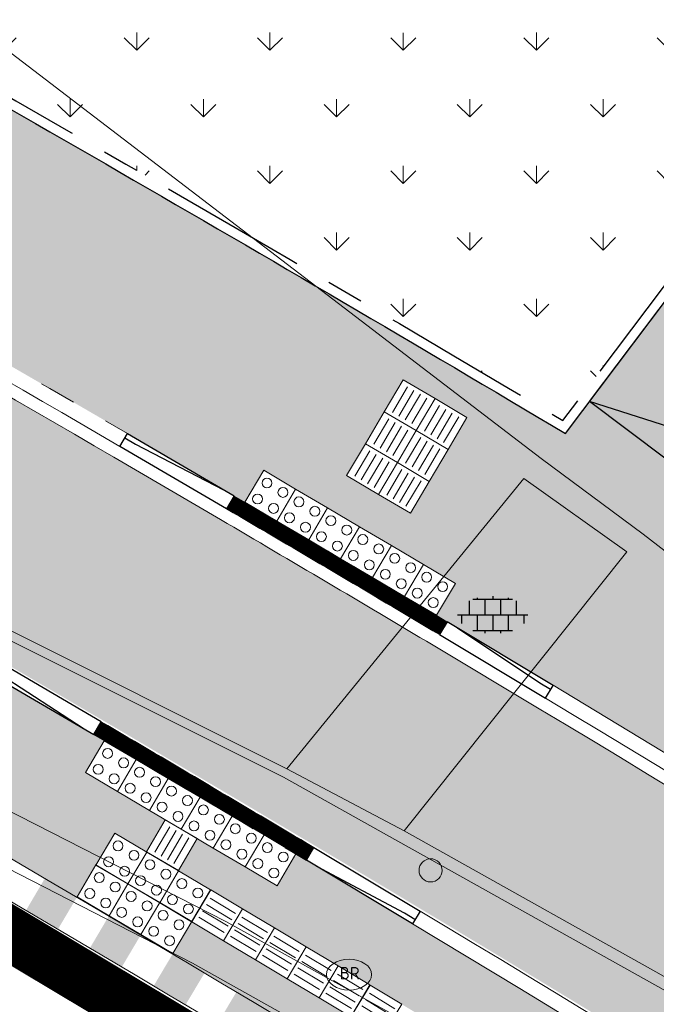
# Model space of a CAD drawing. Header units: metres. Extents: x 187916 to 189411, y 333285 to 334910.
# Tile 241 of 348: x 188766.01 to 188771.16, y 334184.43 to 334192.4. Entities that reach past the tile are written whole.
import ezdxf

# ---------------------------------------------------------------- set-up
doc = ezdxf.new("R2010")
doc.units = ezdxf.units.M
for name, pattern in [('DASHED2', [0.375, 0.25, -0.125]), ('VH-OPSLUITBAND_80X200', [14, 8, -2, 2, -2]), ('VH-TROTTOIRBAND_180-200', [20, 10, -2, 2, -2, 2, -2])]:
    doc.linetypes.add(name, pattern=pattern)
for name, color, linetype, lineweight in [('B-ME-IE-MEUBILAIR_WEGMEUBILAIR-S', 253, 'Continuous', 18), ('B-ME-IE-MEUBILAIR_WEGMEUBILAIR_PAAL-S', 253, 'Continuous', 18), ('B-ME-VH-KANTOPSLUITING_ACHTERKANTBAND-G', 253, 'Continuous', 18), ('B-ME-VH-VERHARDING_BETONSTRAATSTEEN-G', 253, 'Continuous', 18), ('B-ME-VH-VERHARDING_TEGEL-G', 253, 'Continuous', 18), ('B-ME-VH-VERHARDING_TEGEL-S', 253, 'Continuous', 25), ('N-WE-GR-VAKBEPLANTING-A', 94, 'Continuous', 5), ('N-WE-VH-KANTOPSLUITING_ELEMENT_VERLOOPBAND-G', 42, 'Continuous', 25), ('N-WE-VH-KANTOPSLUITING_NATUURSTEEN BAND_80X200-G', 150, 'VH-OPSLUITBAND_80X200', 25), ('N-WE-VH-KANTOPSLUITING_NATUURSTEEN VOORKANTBAND-G', 7, 'Continuous', 25), ('N-WE-VH-KANTOPSLUITING_PERRONBAND-G', 5, 'VH-TROTTOIRBAND_180-200', 25), ('N-WE-VH-KANTOPSLUITING_RIJWIELPADBAND_4-12 200-G', 94, 'VH-TROTTOIRBAND_180-200', 15), ('N-WE-VH-KANTOPSLUITING_VERLOOPBAND-S', 251, 'Continuous', 25), ('N-WE-VH-KANTOPSLUITING_VERLOOPBAND_TBV TEKENING-G', 10, 'Continuous', 25), ('N-WE-VH-KANTOPSLUITING_VOORKANTBAND-G', 7, 'Continuous', 15), ('N-WE-VH-KANTVERHARDING_STREKLAAG_BSS-G', 60, 'Continuous', 18), ('N-WE-VH-OPENVERHARDING_TEGEL-G', 7, 'Continuous', 35), ('N-WE-VH-VERHARDING_ASFALT_RIJWEG-A', 251, 'Continuous', 18), ('N-WE-VH-VERHARDING_BETONSTRAATSTEEN-ROOD-A', 11, 'Continuous', 18), ('N-WE-VH-VERHARDING_STRAATBAKSTEEN_KF-A', 25, 'Continuous', 9), ('N-WE-VH-VERHARDING_STRAATBAKSTEEN_WF_HALFSTEENS-A', 250, 'Continuous', 18), ('N-WE-VH-VERHARDING_TEGEL-A', 254, 'Continuous', 5), ('N-WE-VH-VERKEERSTEGEL-S', 7, 'Continuous', 0), ('N-WE-VH-VERKEERSTEGEL_GEEL-S', 40, 'Continuous', 0)]:
    doc.layers.add(name, color=color, linetype=linetype, lineweight=lineweight)
doc.layers.add('N-WE-IE-ABRI-G', color=7, linetype='Continuous')
doc.layers.add('N-WE-VH-MATERIAALSCHEIDING-G', color=7, linetype='DASHED2')
doc.styles.add('NLCS-ISO', font='NLCS-ISO.ttf')

# ---------------------------------------------------------------- blocks, each defined once
blk = doc.blocks.new('SVH-VERKEERSTEGEL_300X300_NOPPENTEGEL')
blk.add_lwpolyline([(-0.15, 5.551115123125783e-17), (0.15, 5.551115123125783e-17), (0.15, -0.3), (-0.15, -0.3)], close=True)
at = {"lineweight": 0}
for centre in [(-0.07499999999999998, -0.07499999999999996), (0.07499999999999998, -0.07499999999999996), (-0.07499999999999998, -0.225), (0.07499999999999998, -0.225)]:
    blk.add_circle(centre, 0.04, dxfattribs=at)
blk = doc.blocks.new('SVH-VERKEERSTEGEL_300X300_GELEIDETEGEL')
blk.add_lwpolyline([(-0.15, 5.551115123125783e-17), (0.15, 5.551115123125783e-17), (0.15, -0.3), (-0.15, -0.3)], close=True)
at = {"lineweight": 0, "flags": 128}
for points in [[(0.12, -0.05999999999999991), (-0.1200000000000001, -0.05999999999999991)], [(0.12, -0.1199999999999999), (-0.1200000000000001, -0.1199999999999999)], [(0.12, -0.1799999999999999), (-0.1200000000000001, -0.1799999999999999)], [(0.12, -0.2399999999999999), (-0.12, -0.2399999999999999)]]:
    blk.add_lwpolyline(points, dxfattribs=at)
blk = doc.blocks.new('Abri')
blk.add_lwpolyline([(-2.149999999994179, -0.7499999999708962), (-2.149999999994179, 0.7500000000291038), (2.149999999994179, 0.7500000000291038), (2.149999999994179, -0.7499999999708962)], close=True)
for points in [[(2.149999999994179, 0.7500000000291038), (-2.149999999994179, -0.7499999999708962)], [(2.149999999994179, -0.7499999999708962), (-2.149999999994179, 0.7500000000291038)]]:
    blk.add_lwpolyline(points)
at = {"linetype": 'Continuous', "insert": (-1.085001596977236, 0.4169117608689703), "char_height": 0.75, "attachment_point": 1, "style": 'NLCS-ISO', "bg_fill": 3, "box_fill_scale": 1, "bg_fill_color": 256, "bg_fill_transparency": 0}
blk.add_mtext_dynamic_manual_height_columns('ABRI', width=1.270471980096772, gutter_width=12.5, heights=[0], dxfattribs=at)
blk = doc.blocks.new('ontwerp Tempelplein')
at = {"layer": 'N-WE-GR-VAKBEPLANTING-A', "transparency": 33554585}
h = blk.add_hatch(dxfattribs=at)
h.set_pattern_fill('GRASS', color=256, scale=0.03)
h.set_pattern_definition([(90, (0, 0), (-0.5388153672, 0.5388153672), [0.142875, -0.9347557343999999]), (45, (0, 0), (-0.5388153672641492, 0.5388153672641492), [0.142875, -0.6191249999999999]), (135, (0, 0), (-0.5388153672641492, -0.5388153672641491), [0.142875, -0.6191249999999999])])
edge = h.paths.add_edge_path()
edge.add_line((188770.4067450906, 334189.1526869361), (188771.4577580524, 334190.5497987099))
edge.add_line((188771.4577580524, 334190.5497987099), (188771.5012046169, 334190.6225719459))
edge.add_line((188771.5012046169, 334190.6225719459), (188774.9278345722, 334195.1775919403))
edge.add_line((188774.9278345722, 334195.1775919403), (188774.6481403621, 334195.3879990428))
edge.add_line((188774.6481403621, 334195.3879990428), (188775.1591290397, 334196.0672564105))
edge.add_line((188775.1591290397, 334196.0672564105), (188771.0436285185, 334199.1632466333))
edge.add_line((188771.0436285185, 334199.1632466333), (188771.0036722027, 334199.1933047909))
edge.add_line((188771.0036722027, 334199.1933047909), (188768.9393584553, 334200.7462374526))
edge.add_line((188768.9393584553, 334200.7462374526), (188763.3045647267, 334193.2559048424))
edge.add_arc((188618.4537605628, 333934.2672563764), 296.7437876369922, 59.80287974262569, 60.781975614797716, ccw=False)
edge.add_line((188767.7089142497, 334190.7429367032), (188770.4067450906, 334189.1526869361))
at = {"layer": 'N-WE-VH-VERHARDING_STRAATBAKSTEEN_WF_HALFSTEENS-A', "transparency": 33554585}
h = blk.add_hatch(dxfattribs=at)
h.set_pattern_fill('AVH-SBS_WAALFORMAAT_HALFST-SO', color=256, scale=0.3, angle=241.19, pattern_type=2)
h.set_pattern_definition([(241.19, (188761.4194445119, 334194.2099733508), (0.1314333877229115, -0.07228599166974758), []), (331.19, (188761.1303005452, 334193.6842397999), (0.2891439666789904, 0.525733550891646), [0.15, -0.15]), (331.19, (188761.4063059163, 334193.8748205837), (0.2891439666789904, 0.525733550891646), [0.15, -0.15]), (241.19, (188761.3405892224, 334193.9109635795), (0.262866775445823, -0.1445719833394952), [0, -0.5999999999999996, 0, 0, 0]), (241.19, (188761.3274506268, 334193.5758108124), (0.262866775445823, -0.1445719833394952), [0, -0.5999999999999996, 0, 0, 0])])
h.paths.add_polyline_path([(188769.1741651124, 334188.4028538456), (188768.6571563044, 334188.7073237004), (188769.1138610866, 334189.4828369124), (188769.6308698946, 334189.1783670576)], flags=16)
h.paths.add_polyline_path([(188758.3183132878, 334194.871635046), (188756.9941487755, 334195.5763252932), (188757.1350868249, 334195.8411581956), (188758.4592513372, 334195.1364679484)], flags=16)
edge = h.paths.add_edge_path()
edge.add_line((188777.2167553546, 334182.7405240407), (188778.7216892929, 334185.0906688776))
edge.add_line((188778.7216892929, 334185.0906688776), (188771.5242572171, 334190.5051207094))
edge.add_line((188771.5242572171, 334190.5051207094), (188770.4280759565, 334189.0479667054))
edge.add_arc((188618.4537610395, 333934.2672572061), 296.6637866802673, 59.18431803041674, 60.79966725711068)
edge.add_line((188763.1855588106, 334193.2307856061), (188761.4194445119, 334194.2099733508))
edge.add_arc((188618.4537619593, 333934.2672589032), 296.6637847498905, 61.18968185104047, 62.1386893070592)
edge.add_line((188757.0945206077, 334196.5421933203), (188756.4052714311, 334194.9292082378))
edge.add_line((188756.4052714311, 334194.9292082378), (188755.8629098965, 334195.1609662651))
edge.add_arc((188755.7791766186, 334195.2030371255), 0.09370815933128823, 330.95780612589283, 333.32326460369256, ccw=False)
edge.add_line((188755.8611021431, 334195.1575461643), (188756.7451986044, 334194.6902417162))
edge.add_arc((188618.4542701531, 333934.2681698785), 294.8627416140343, 59.775681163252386, 62.03052948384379, ccw=False)
edge.add_line((188766.8842636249, 334189.0476302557), (188767.8341261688, 334188.4921496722))
edge.add_arc((188791.6575410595, 334174.6106491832), 27.57265226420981, 149.1479680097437, 149.771368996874, ccw=False)
edge.add_line((188767.9865695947, 334188.7505311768), (188769.5368586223, 334187.8358706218))
edge.add_line((188769.5368586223, 334187.8358706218), (188769.3831371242, 334187.5753228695))
edge.add_arc((188618.4537686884, 333934.2672696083), 294.8637721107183, 57.42329259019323, 59.21210695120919, ccw=False)
at = {"layer": 'N-WE-VH-VERKEERSTEGEL-S'}
for name, p, rotation in [('SVH-VERKEERSTEGEL_300X300_GELEIDETEGEL', (188769.2962480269, 334189.201349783), 239.5058917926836), ('SVH-VERKEERSTEGEL_300X300_GELEIDETEGEL', (188769.5547524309, 334189.0491148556), 239.5058917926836), ('SVH-VERKEERSTEGEL_300X300_GELEIDETEGEL', (188769.1440130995, 334188.9428453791), 239.5058917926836), ('SVH-VERKEERSTEGEL_300X300_GELEIDETEGEL', (188769.4025175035, 334188.7906104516), 239.5058917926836), ('SVH-VERKEERSTEGEL_300X300_GELEIDETEGEL', (188768.9917781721, 334188.684340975), 239.5058917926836), ('SVH-VERKEERSTEGEL_300X300_GELEIDETEGEL', (188769.2502825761, 334188.5321060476), 239.5058917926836), ('SVH-VERKEERSTEGEL_300X300_NOPPENTEGEL', (188768.115760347, 334188.6743094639), 329.4596685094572), ('SVH-VERKEERSTEGEL_300X300_NOPPENTEGEL', (188768.3741418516, 334188.521866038), 329.4596685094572), ('SVH-VERKEERSTEGEL_300X300_NOPPENTEGEL', (188768.6325233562, 334188.3694226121), 329.4596685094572), ('SVH-VERKEERSTEGEL_300X300_NOPPENTEGEL', (188768.8909048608, 334188.2169791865), 329.4596685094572), ('SVH-VERKEERSTEGEL_300X300_NOPPENTEGEL', (188769.1492863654, 334188.0645357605), 329.4596685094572), ('SVH-VERKEERSTEGEL_300X300_NOPPENTEGEL', (188769.40766787, 334187.9120923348), 329.4596685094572)]:
    blk.add_blockref(name, p, dxfattribs=dict(at, rotation=rotation))
at = {"layer": 'N-WE-IE-ABRI-G', "rotation": 323.0467523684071}
blk.add_blockref('Abri', (188772.7915064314, 334188.6132752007), dxfattribs=at)
at = {"layer": 'N-WE-VH-KANTOPSLUITING_NATUURSTEEN BAND_80X200-G', "ltscale": 0.15, "flags": 128}
blk.add_lwpolyline([(188788.1882413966, 334213.3203208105), (188788.4230393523, 334213.6324377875), (188782.1713037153, 334218.3354653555), (188763.3045647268, 334193.2559048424, -0.006910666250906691), (188770.4073393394, 334189.1534768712), (188771.5084201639, 334190.6171438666), (188778.7009664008, 334185.2063675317), (188793.2295647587, 334174.2768589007), (188795.2103099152, 334172.9313639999, 0.1940754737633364), (188802.4635036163, 334171.3603282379, 0.191220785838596), (188810.6013513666, 334176.3268789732), (188815.5540322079, 334182.910478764)], format="xyb", dxfattribs=at)
at = {"layer": 'N-WE-VH-KANTOPSLUITING_NATUURSTEEN VOORKANTBAND-G', "flags": 128}
blk.add_lwpolyline([(188788.2521715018, 334213.2722277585), (188788.5350625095, 334213.6482748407), (188782.1554666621, 334218.4474885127), (188763.1855588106, 334193.2307856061, -0.007048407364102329), (188770.4280759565, 334189.0479667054), (188771.5242572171, 334190.5051207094), (188778.6528733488, 334185.1424374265), (188793.1830148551, 334174.2117679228), (188795.1653573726, 334172.865187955, 0.1940754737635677), (188802.4770445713, 334171.2814825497, 0.1912207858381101), (188810.6652814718, 334176.2787859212), (188815.6179623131, 334182.862385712)], format="xyb", dxfattribs=at)
blk = doc.blocks.new('SIE-WEG_STRAATPOT_BRANDKRAAN-SO')
blk.add_ellipse((-4.547473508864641e-16, 0), major_axis=(-0.7288689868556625, 1.338866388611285e-16), ratio=0.6859943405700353)
at = {"style": 'NLCS-ISO'}
blk.add_text('BR', height=0.4, dxfattribs=at).set_placement((-0.2979630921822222, -0.1529624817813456))
blk = doc.blocks.new('SIE-WEG_PAAL_ALGEMEEN_TYPE_01-SO')
h = blk.add_hatch(color=256)
edge = h.paths.add_edge_path()
edge.add_arc((2.273736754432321e-16, 0), 0.1875, 0, 360)
at = {"ltscale": 0.5}
blk.add_circle((2.273736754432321e-16, 0), 0.1875, dxfattribs=at)
blk = doc.blocks.new('SVH-TEGEL_300X300_DUN_LINT_KL-SO')
for p, q in [((-2.25, 1.355676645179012), (-2.25, -6.969183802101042e-16)), ((-1.900843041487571, 1.499999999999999), (1.90084304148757, 1.499999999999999)), ((-1.5, 1.624087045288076), (-1.5, 1.499999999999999)), ((-0.7499999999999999, 1.5), (-0.7500000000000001, 1.377682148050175e-16)), ((3.325515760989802e-16, 1.810386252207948), (2.755364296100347e-16, 1.499999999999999)), ((0.7500000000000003, 1.499999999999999), (0.7500000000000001, -1.247991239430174e-15)), ((1.5, 1.624087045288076), (1.5, 1.499999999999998)), ((2.25, 1.355676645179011), (2.25, -4.133046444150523e-16)), ((0, 0), (-2.755364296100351e-16, -1.500000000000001)), ((-3.39489953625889, -4.866106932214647e-16), (3.39489953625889, -1.733835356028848e-15)), ((-3, -3.055132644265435e-15), (-3.000000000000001, -0.8474312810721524)), ((-1.5, -8.346865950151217e-16), (-1.5, -1.500000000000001)), ((1.5, -2.495982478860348e-15), (1.5, -1.500000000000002)), ((2.999999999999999, -2.495982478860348e-15), (2.999999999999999, -0.8474312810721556)), ((-1.900843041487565, -1.500000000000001), (1.900843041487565, -1.500000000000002)), ((-0.7500000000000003, -1.499999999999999), (-0.7500000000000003, -1.765655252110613)), ((0.7499999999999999, -1.500000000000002), (0.7499999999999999, -1.765655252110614))]:
    blk.add_line(p, q)
blk = doc.blocks.new('DTM')
at = {"layer": 'B-ME-VH-KANTOPSLUITING_ACHTERKANTBAND-G', "ltscale": 0.2, "flags": 128}
for points in [[(188799.6120000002, 334166.682), (188793.4780000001, 334170.8999999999), (188793.2859999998, 334170.6550000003), (188789.7829999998, 334173.0929999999), (188781.8140000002, 334178.3849999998), (188782.6770000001, 334179.5499999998), (188776.895, 334183.216), (188776.1680000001, 334181.8829999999), (188769.1239999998, 334185.8330000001), (188768.1749999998, 334186.3339999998), (188761.017, 334189.9160000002), (188756.3679999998, 334191.9959999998), (188758.73, 334197.648)], [(188799.7439999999, 334164.875), (188799.165, 334164.9240000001), (188798.7239999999, 334165.1379999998), (188795.4079999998, 334167.432), (188795.6710000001, 334167.7960000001), (188794.452, 334168.6359999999), (188794.173, 334168.2620000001), (188788.9189999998, 334171.8449999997), (188789.031, 334172.031), (188781.2370000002, 334177.1869999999), (188774.3900000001, 334181.3650000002), (188767.6809999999, 334185.1000000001), (188760.6039999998, 334188.7110000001), (188760.5010000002, 334188.534), (188754.5040000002, 334191.27)], [(188768.1749999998, 334186.3339999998), (188770.091, 334188.6839999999), (188770.9249999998, 334188.091)], [(188769.1239999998, 334185.8330000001), (188770.9249999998, 334188.091)]]:
    blk.add_lwpolyline(points, dxfattribs=at)
at = {"layer": 'B-ME-VH-VERHARDING_BETONSTRAATSTEEN-G', "ltscale": 0.2, "flags": 128}
for points in [[(188758.6499999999, 334197.7069999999), (188758.73, 334197.648), (188764.9789999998, 334192.8670000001), (188770.23, 334188.8470000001), (188771.057, 334188.2340000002), (188773.0010000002, 334186.7310000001), (188776.0460000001, 334190.7749999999), (188776.1400000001, 334190.909), (188776.2289999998, 334191.0290000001), (188779.0660000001, 334194.727), (188784.2990000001, 334201.6979999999), (188785.4219999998, 334203.1550000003), (188792.3220000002, 334197.8730000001), (188794.4010000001, 334197.4249999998), (188796.1839999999, 334198.6540000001), (188797.5419999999, 334199.4560000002), (188798.0189999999, 334199.4380000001), (188798.2230000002, 334199.3870000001), (188798.3659999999, 334199.3530000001), (188799.1189999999, 334198.8530000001), (188799.4640000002, 334198.594), (188800.4440000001, 334199.9220000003)], [(188799.781, 334164.6890000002), (188799.1120000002, 334164.7220000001), (188798.5860000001, 334164.9810000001), (188795.2939999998, 334167.2489999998), (188794.0529999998, 334168.1159999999), (188788.7880000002, 334171.6779999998), (188780.9950000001, 334176.8420000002), (188774.1710000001, 334180.9720000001), (188767.4109999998, 334184.7629999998), (188760.4339999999, 334188.3449999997), (188754.4950000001, 334191.0729999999)]]:
    blk.add_lwpolyline(points, dxfattribs=at)
at = {"layer": 'B-ME-VH-VERHARDING_TEGEL-G', "ltscale": 0.2, "flags": 128}
blk.add_lwpolyline([(188799.571, 334166.5619999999), (188793.5060000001, 334170.7970000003), (188793.3250000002, 334170.5260000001), (188789.73, 334173.034), (188781.7179999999, 334178.3590000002), (188782.5419999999, 334179.5389999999), (188776.932, 334183.0810000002), (188776.2009999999, 334181.7629999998), (188769.071, 334185.75), (188768.148, 334186.2659999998), (188760.9849999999, 334189.8489999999), (188756.2450000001, 334191.9580000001), (188758.6499999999, 334197.7069999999)], dxfattribs=at)
at = {"layer": 'B-ME-IE-MEUBILAIR_WEGMEUBILAIR-S', "xscale": 0.2500000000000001, "yscale": 0.2500000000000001, "zscale": 0.2500000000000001}
blk.add_blockref('SIE-WEG_STRAATPOT_BRANDKRAAN-SO', (188768.677, 334184.669), dxfattribs=at)
at = {"layer": 'B-ME-IE-MEUBILAIR_WEGMEUBILAIR_PAAL-S', "xscale": 0.5, "yscale": 0.5, "zscale": 0.5}
blk.add_blockref('SIE-WEG_PAAL_ALGEMEEN_TYPE_01-SO', (188769.337, 334185.513), dxfattribs=at)
at = {"layer": 'B-ME-VH-VERHARDING_TEGEL-S', "xscale": 0.084, "yscale": 0.084, "zscale": 0.084}
blk.add_blockref('SVH-TEGEL_300X300_DUN_LINT_KL-SO', (188769.839, 334187.581), dxfattribs=at)
blk = doc.blocks.new('SVH-VERKEERSTEGEL_300X300_NOPPENTEGEL geel')
at = {"lineweight": 0}
for centre in [(188243.1531753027, 334532.2392686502), (188243.2791232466, 334532.1578001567), (188243.0717068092, 334532.1133207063), (188243.1976547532, 334532.0318522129)]:
    blk.add_circle(centre, 0.04, dxfattribs=at)
blk.add_3dface([(188242.9679985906, 334532.091080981), (188243.2198944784, 334531.9281439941), (188243.3828314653, 334532.180039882), (188243.1309355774, 334532.3429768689)])
blk = doc.blocks.new('SVH-RIJWIELPAD EINDVERLOOPBAND_40 120X250_MAAIVELD_RECHTS_L1000_HD-MM')
blk.add_line((0, 40), (100, 40))
blk.add_lwpolyline([(0, 0), (1000, 0), (1000, 120), (0, 120)], close=True)
at = {"flags": 128}
blk.add_lwpolyline([(100, 40), (900, 0)], dxfattribs=at)
blk = doc.blocks.new('SVH-RIJWIELPAD EINDVERLOOPBAND_40 120X250_MAAIVELD_LINKS_L1000_HD-MM')
blk.add_line((0, 40), (-100, 40))
blk.add_lwpolyline([(0, 0), (-1000, 0), (-1000, 120), (0, 120)], close=True)
at = {"flags": 128}
blk.add_lwpolyline([(-100, 40), (-900, 0)], dxfattribs=at)
blk = doc.blocks.new('ontwerp Wilhelmina- & Engelenkampstraat')
at = {"layer": 'N-WE-VH-OPENVERHARDING_TEGEL-G', "linetype": 'Continuous'}
h = blk.add_hatch(color=256, dxfattribs=at)
h.dxf.hatch_style = 1
h.paths.add_polyline_path([(188766.4772028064, 334185.2988969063, 0.000257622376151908), (188766.2184387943, 334185.4513001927), (188766.0663255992, 334185.1927241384, -0.0002576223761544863), (188766.3248232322, 334185.0404777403)])
h = blk.add_hatch(color=256, dxfattribs=at)
h.dxf.hatch_style = 1
h.paths.add_polyline_path([(188766.994258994, 334184.9932907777, 0.0002576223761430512), (188766.7358096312, 334185.1462270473), (188766.5831638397, 334184.8879650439, -0.0002576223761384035), (188766.8413471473, 334184.7351862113)])
h = blk.add_hatch(color=256, dxfattribs=at)
h.dxf.hatch_style = 1
h.paths.add_polyline_path([(188767.5106842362, 334184.6866196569, 0.0002576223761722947), (188767.2525506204, 334184.84008826), (188767.0993728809, 334184.5821414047, -0.0002576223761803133), (188767.3572407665, 334184.4288307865)])
h = blk.add_hatch(color=256, dxfattribs=at)
h.dxf.hatch_style = 1
h.paths.add_polyline_path([(188768.0264763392, 334184.3788848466, 0.0002576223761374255), (188767.7686595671, 334184.5328851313), (188767.6149505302, 334184.2752545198, -0.0002576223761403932), (188767.8725018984, 334184.1214127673)])
at = {"layer": 'N-WE-VH-VERHARDING_ASFALT_RIJWEG-A', "transparency": 33554610}
h = blk.add_hatch(color=256, dxfattribs=at)
h.dxf.hatch_style = 1
edge = h.paths.add_edge_path(flags=16)
edge.add_arc((188843.2202829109, 334124.6265817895), 0.5000000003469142, 68.86366228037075, 236.5502401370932)
edge.add_line((188842.9446801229, 334124.2093970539), (188847.2596446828, 334121.3588223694))
edge.add_arc((188764.52368857, 333996.1199642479), 150.1000000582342, 53.138037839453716, 56.550240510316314, ccw=False)
edge.add_arc((188854.8670012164, 334116.6124780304), 0.5000000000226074, 233.1380378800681, 405.2541734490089)
edge.add_line((188855.2189827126, 334116.9675963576), (188849.6333451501, 334122.5038948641))
edge.add_arc((188848.2254191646, 334121.0834215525), 2.000000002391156, 45.25417348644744, 68.86366190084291)
edge.add_line((188848.9465960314, 334122.9488716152), (188843.4005771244, 334125.0929443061))
edge = h.paths.add_edge_path()
edge.add_line((188813.0185392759, 334140.2053137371), (188813.0105729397, 334140.209319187))
edge.add_line((188813.0105729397, 334140.209319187), (188850.7365500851, 334115.2865848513))
edge.add_arc((188823.0935907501, 334073.442955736), 50.14999998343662, 53.70449889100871, 56.55024050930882, ccw=False)
edge.add_arc((188844.432152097, 334101.8879698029), 14.59712508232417, 51.12888847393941, 55.118945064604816, ccw=False)
edge.add_line((188853.5928784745, 334113.2527026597), (188950.9588811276, 334038.6637910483))
edge.add_arc((188941.7456837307, 334026.6371749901), 15.15000000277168, 40.65152212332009, 52.54545483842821, ccw=False)
edge.add_line((188953.2397736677, 334036.5067442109), (188961.6247993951, 334026.741552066))
edge.add_arc((188972.8912835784, 334036.415684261), 14.84999998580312, 220.6515221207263, 230.026866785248)
edge.add_arc((188742.2273900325, 333761.2592333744), 344.2000024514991, 49.060789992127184, 50.026866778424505, ccw=False)
edge.add_line((188967.767169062, 334021.2697134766), (188981.7537264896, 334009.2102175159))
edge.add_line((188981.7537264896, 334009.2102175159), (188990.3623937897, 334001.7876695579))
edge.add_arc((188830.8334411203, 333816.7660723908), 244.2999757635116, 45.63147792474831, 49.231496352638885, ccw=False)
edge.add_line((189001.6652582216, 333991.4056109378), (189005.3166251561, 333987.8338559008))
edge.add_line((189005.3166251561, 333987.8338559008), (189009.3616308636, 333991.9690219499))
edge.add_arc((189010.0094888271, 333991.9162956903), 0.6499999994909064, 135.63089128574, 175.3472076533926, ccw=False)
edge.add_line((189009.5448364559, 333992.3708264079), (189010.1315084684, 333992.9705626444))
edge.add_arc((189010.5961608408, 333992.5160319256), 0.6500000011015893, 110.0016349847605, 135.6308912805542, ccw=False)
edge.add_line((189010.3738303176, 333993.126825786), (189012.7423269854, 333996.2283355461))
edge.add_line((189012.7423269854, 333996.2283355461), (189006.7711925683, 334000.7882476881))
edge.add_line((189006.7711925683, 334000.7882476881), (189004.0161101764, 334002.9017076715))
edge.add_line((189004.0161101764, 334002.9017076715), (188999.2558699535, 334006.5545254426))
edge.add_line((188999.2558699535, 334006.5545254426), (188998.8588697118, 334006.8610537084))
edge.add_line((188998.8588697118, 334006.8610537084), (188991.767266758, 334012.3365586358))
edge.add_arc((189144.6444510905, 334210.3355206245), 250.1499998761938, 228.1364962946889, 232.3278733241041, ccw=False)
edge.add_arc((188742.2273912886, 333761.2592353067), 352.8500001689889, 48.13649629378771, 52.54545484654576)
edge.add_line((188956.8067115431, 334041.3642833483), (188954.6511510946, 334043.0155877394))
edge.add_line((188954.6511510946, 334043.0155877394), (188891.8217000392, 334091.1471762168))
edge.add_line((188891.8217000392, 334091.1471762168), (188891.5662846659, 334090.8137650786))
edge.add_line((188891.5662846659, 334090.8137650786), (188875.9674064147, 334102.7635557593))
edge.add_line((188875.9674064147, 334102.7635557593), (188876.222821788, 334103.0969668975))
edge.add_line((188876.222821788, 334103.0969668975), (188867.5141152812, 334109.7684222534))
edge.add_arc((188884.8033035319, 334132.3371809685), 28.4300000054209, 226.5407898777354, 232.5454548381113, ccw=False)
edge.add_line((188865.2480693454, 334111.7008606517), (188851.7136843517, 334124.5262124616))
edge.add_arc((188838.0601001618, 334110.1178073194), 19.84999999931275, 46.54078987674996, 56.5502405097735)
edge.add_line((188849.0015307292, 334126.680041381), (188818.5871468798, 334146.772552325))
edge.add_arc((188824.1818834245, 334155.2414024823), 10.14999999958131, 230.746516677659, 236.55024045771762, ccw=False)
edge.add_line((188817.7594464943, 334147.3817075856), (188813.0185392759, 334140.2053137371))
edge = h.paths.add_edge_path()
edge.add_arc((188804.4060072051, 334144.8922067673), 15.00000001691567, 49.44930201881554, 57.10513435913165)
edge.add_line((188812.5524953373, 334157.4872348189), (188809.1197533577, 334159.7075388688))
edge.add_line((188809.1197533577, 334159.7075388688), (188808.8358097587, 334159.2796429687))
edge.add_arc((188807.8775894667, 334159.9154997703), 1.150000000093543, 146.4325029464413, 326.4325029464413, ccw=False)
edge.add_line((188806.9193691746, 334160.5513565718), (188807.1883826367, 334160.9567531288))
edge.add_line((188807.1883826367, 334160.9567531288), (188802.8966842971, 334163.732631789))
edge.add_arc((188799.7691371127, 334173.3887670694), 10.14999999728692, 238.0087583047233, 287.9467359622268, ccw=False)
edge.add_line((188794.391772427, 334164.7802568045), (188787.6683002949, 334154.8824230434))
edge.add_arc((188776.9360168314, 334149.1867587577), 12.14999999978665, 6.552444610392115, 27.95506492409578, ccw=False)
edge.add_arc((188778.9149951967, 334149.4490587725), 10.1540764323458, -2.101472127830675, 6.356304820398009, ccw=False)
edge.add_line((188789.0622425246, 334149.0767150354), (188793.7916961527, 334146.0152720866))
edge.add_line((188793.7916961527, 334146.0152720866), (188794.0757942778, 334146.443065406))
edge.add_arc((188795.0337848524, 334145.8068625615), 1.15000000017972, -33.58819080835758, 146.4118091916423, ccw=False)
edge.add_line((188795.991775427, 334145.170659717), (188795.7226155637, 334144.7653603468))
edge.add_line((188795.7226155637, 334144.7653603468), (188801.9201273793, 334140.7536223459))
edge.add_arc((188806.91186024, 334129.6763888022), 12.14999999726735, 71.61773031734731, 114.25775215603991, ccw=False)
edge.add_line((188810.743428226, 334141.2064185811), (188816.0248838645, 334149.2010499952))
edge.add_arc((188824.1818834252, 334155.2414024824), 10.15000000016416, 183.1724790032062, 216.5203757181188, ccw=False)
edge.add_arc((188822.7365122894, 334155.1739654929), 8.703121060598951, 180.8378362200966, 183.2557978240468, ccw=False)
edge.add_arc((188833.7517650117, 334153.715293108), 19.7623436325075, 172.5149848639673, 176.1369932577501, ccw=False)
edge = h.paths.add_edge_path()
edge.add_line((188786.2209732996, 334157.0233449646), (188792.4021116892, 334166.1227922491))
edge.add_line((188792.4021116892, 334166.1227922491), (188791.5485077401, 334166.7026345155))
edge.add_line((188791.5485077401, 334166.7026345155), (188788.5394280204, 334169.4236699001))
edge.add_line((188788.5394280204, 334169.4236699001), (188787.1852216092, 334167.4301002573))
edge.add_line((188787.1852216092, 334167.4301002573), (188780.1013007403, 334172.2421172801))
edge.add_arc((188618.4537611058, 333934.267257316), 287.6837865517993, 55.81317921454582, 60.58230996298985)
edge.add_arc((188735.7243300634, 334140.9898543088), 50.01920379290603, 61.28503171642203, 77.31862338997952)
edge.add_arc((188760.1973562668, 334256.6585423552), 68.2172590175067, 252.5019390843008, 258.5925344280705, ccw=False)
edge.add_arc((188746.5917393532, 334218.9896416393), 28.24878716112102, 246.6552150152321, 255.85047768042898, ccw=False)
edge.add_arc((188739.6991429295, 334207.5799419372), 15.14999999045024, 247.5582666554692, 253.5058051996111, ccw=False)
edge.add_line((188733.9157258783, 334193.5772783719), (188632.7612944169, 334235.3563367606))
edge.add_arc((188642.362146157, 334258.6016835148), 25.14999999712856, 236.2483398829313, 247.5582723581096, ccw=False)
edge.add_line((188628.3889489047, 334237.6906276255), (188623.9088227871, 334240.6843399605))
edge.add_arc((188610.1023038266, 334220.0227201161), 24.85000000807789, 56.24833988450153, 66.54108532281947)
edge.add_line((188619.9948742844, 334242.8187625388), (188616.8650908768, 334235.2408720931))
edge.add_arc((188612.7752758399, 334225.9513130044), 10.14999975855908, 36.3971108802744, 66.23805833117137, ccw=False)
edge.add_line((188620.9452513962, 334231.9741025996), (188631.6761182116, 334226.2780943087))
edge.add_arc((188635.7212357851, 334214.8212394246), 12.15000000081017, 67.55827235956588, 109.4468017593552, ccw=False)
edge.add_line((188640.3594206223, 334226.051098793), (188725.7324548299, 334190.7901128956))
edge.add_line((188725.7324548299, 334190.7901128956), (188736.3228047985, 334186.3562589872))
edge.add_arc((188702.9288175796, 334091.9793464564), 100.1107386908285, 61.585566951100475, 70.51436696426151, ccw=False)
edge.add_line((188750.5660902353, 334180.0296176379), (188754.2367218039, 334177.9780331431))
edge.add_arc((188618.5090913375, 333934.3570586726), 278.8784123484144, 55.81223272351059, 60.876674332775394, ccw=False)
edge.add_line((188775.2127626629, 334165.0454378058), (188783.7631842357, 334159.2372455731))
edge.add_arc((188776.9360168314, 334149.1867587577), 12.14999999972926, 40.16466472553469, 55.81223272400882, ccw=False)
at = {"layer": 'N-WE-VH-VERHARDING_BETONSTRAATSTEEN-ROOD-A', "transparency": 33554610}
h = blk.add_hatch(color=11, dxfattribs=at)
h.dxf.hatch_style = 1
edge = h.paths.add_edge_path()
edge.add_line((188756.5036382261, 334194.5693748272), (188755.6499456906, 334195.0202722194))
edge.add_arc((188761.5861097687, 334194.1473712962), 5.999999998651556, 171.6347221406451, 192.7096299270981)
edge.add_arc((188761.5861091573, 334194.147371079), 5.999999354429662, 192.7096291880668, 206.3648182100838)
edge.add_arc((188756.6850738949, 334191.7182258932), 0.5299999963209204, 61.76763232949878, 206.3648175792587, ccw=False)
edge.add_arc((188624.9661737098, 333945.0164660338), 280.1934158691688, 55.67969548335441, 61.90111546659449, ccw=False)
edge.add_line((188782.944479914, 334176.4277990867), (188794.1644727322, 334168.806201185))
edge.add_line((188794.1644727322, 334168.806201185), (188792.4450379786, 334166.2749674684))
edge.add_line((188792.4450379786, 334166.2749674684), (188794.1500692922, 334165.1167614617))
edge.add_arc((188799.7691371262, 334173.3887670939), 10.00000002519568, 235.8122327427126, 241.4834778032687)
edge.add_arc((188795.2480439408, 334165.0676724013), 0.5300000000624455, 64.21478795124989, 241.4834776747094, ccw=False)
edge.add_line((188795.4785932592, 334165.5449008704), (188795.9530662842, 334165.3015689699))
edge.add_arc((188799.6037467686, 334172.4200331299), 7.99999999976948, 242.8491326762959, 278.388166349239)
edge.add_line((188800.770776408, 334164.5056132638), (188801.4274030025, 334164.6024368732))
edge.add_arc((188801.4858565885, 334164.0756701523), 0.5299999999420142, -79.55568804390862, 96.33202067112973, ccw=False)
edge.add_arc((188799.7691371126, 334173.3887670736), 10.00000000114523, 280.4443119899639, 302.9222902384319)
edge.add_arc((188804.9160920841, 334165.4395687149), 0.5299999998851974, 237.105134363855, 302.9222902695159, ccw=False)
edge.add_line((188804.6282495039, 334164.994544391), (188803.3989314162, 334165.7896696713))
edge.add_arc((188803.6867739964, 334166.2346939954), 0.5299999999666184, 116.48325430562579, 237.1051343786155, ccw=False)
edge.add_line((188803.4504277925, 334166.7090783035), (188807.7011162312, 334168.8268424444))
edge.add_arc((188807.9374624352, 334168.3524581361), 0.530000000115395, 32.16403167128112, 116.48325430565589, ccw=False)
edge.add_line((188808.3861220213, 334168.634600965), (188807.2929850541, 334170.6395236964))
edge.add_arc((188800.6541016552, 334184.2017959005), 15.1000000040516, 285.30733954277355, 296.0822633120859, ccw=False)
edge.add_line((188804.6404504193, 334169.6374894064), (188804.5611828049, 334169.6157933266))
edge.add_line((188804.5611828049, 334169.6157933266), (188803.5932856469, 334169.3559057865))
edge.add_arc((188800.9033521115, 334181.1531197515), 12.09999999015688, 273.27639164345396, 282.84466192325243, ccw=False)
edge.add_line((188801.5948993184, 334169.0728978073), (188800.5911535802, 334169.057148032))
edge.add_arc((188800.9033521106, 334181.1531197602), 12.09999999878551, 241.3307163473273, 268.52151707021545, ccw=False)
edge.add_line((188795.0983385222, 334170.536537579), (188794.2377757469, 334171.0545714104))
edge.add_arc((189334.2132006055, 334968.643752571), 963.183243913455, 235.7824886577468, 235.9016278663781, ccw=False)
edge.add_line((188792.5804601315, 334172.1791043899), (188784.012074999, 334177.9994990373))
edge.add_arc((188618.4537611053, 333934.2672573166), 294.643786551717, 55.81317964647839, 58.99815049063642)
edge.add_line((188770.2146822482, 334186.8213777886), (188769.3568552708, 334187.3348710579))
edge.add_arc((188618.4537617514, 333934.2672584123), 294.6437852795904, 59.19256388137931, 59.58131610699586)
edge.add_line((188767.6363295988, 334188.3529165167), (188766.7733389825, 334188.8576416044))
edge.add_arc((188618.4537610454, 333934.2672572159), 294.64378666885, 59.77572539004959, 62.06098881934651)
at = {"layer": 'N-WE-VH-VERHARDING_STRAATBAKSTEEN_KF-A', "transparency": 33554610}
h = blk.add_hatch(dxfattribs=at)
h.set_pattern_fill('AVH-SBS_KEIFORMAAT_KEPER-SO', color=256, scale=0.1, angle=237.26, pattern_type=2)
h.set_pattern_definition([(282.26, (188780.1013007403, 334172.2421172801), (0.1189542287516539, -0.07648458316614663), [0.3, -0.1]), (12.25999999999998, (188780.0035813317, 334172.2208824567), (-0.1189542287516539, 0.07648458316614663), [0.3, -0.1]), (237.26, (188780.0736758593, 334172.1337804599), (-0.01700746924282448, -0.1571965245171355), [0, -0.2828427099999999])])
h.paths.add_polyline_path([(188792.5747978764, 334167.3957198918), (188792.5738275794, 334167.393978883), (188792.5751022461, 334167.3955131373)])
edge = h.paths.add_edge_path()
edge.add_line((188755.5582644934, 334192.9277065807), (188754.747, 334193.331))
edge.add_line((188754.747, 334193.331), (188754.5437891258, 334192.8429019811))
edge.add_arc((188759.1597218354, 334190.9211410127), 4.999999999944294, 157.3964704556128, 240.7983604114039)
edge.add_line((188756.7202986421, 334186.5566004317), (188758.4780134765, 334185.5741808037))
edge.add_arc((188618.4537611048, 333934.2672573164), 287.6837865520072, 58.436904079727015, 60.874137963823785, ccw=False)
edge.add_arc((188618.4537611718, 333934.2672574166), 287.6837864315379, 55.81317921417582, 58.43690408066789, ccw=False)
edge.add_line((188780.1013007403, 334172.2421172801), (188787.1852216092, 334167.4301002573))
edge.add_line((188787.1852216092, 334167.4301002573), (188788.5394280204, 334169.4236699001))
edge.add_line((188788.5394280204, 334169.4236699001), (188786.1831305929, 334171.5544106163))
edge.add_line((188786.1831305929, 334171.5544106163), (188785.6578964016, 334171.9129482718))
edge.add_line((188785.6578964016, 334171.9129482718), (188785.4218955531, 334171.5655240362))
edge.add_line((188785.4218955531, 334171.5655240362), (188781.4667010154, 334174.2522371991))
edge.add_arc((188618.4537610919, 333934.2672572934), 290.1137865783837, 55.81317921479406, 59.63836063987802)
edge.add_line((188765.0935677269, 334184.5925981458), (188765.3073983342, 334184.9540946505))
edge.add_line((188765.3073983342, 334184.9540946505), (188764.7604151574, 334185.2737185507))
edge.add_line((188764.7604151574, 334185.2737185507), (188763.8951863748, 334185.7740548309))
edge.add_line((188763.8951863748, 334185.7740548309), (188763.0299667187, 334186.2744038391))
edge.add_arc((188618.4537614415, 333934.2672579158), 290.5337858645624, 60.15715704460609, 60.8737653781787)
edge.add_line((188759.8668436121, 334188.0628861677), (188758.585619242, 334188.7789863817))
edge.add_arc((188761.5861097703, 334194.1473712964), 6.150000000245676, 191.4387024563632, 240.7983604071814, ccw=False)
at = {"layer": 'N-WE-VH-VERHARDING_TEGEL-A', "transparency": 33554610}
h = blk.add_hatch(color=256, dxfattribs=at)
h.dxf.hatch_style = 1
h.paths.add_polyline_path([(188767.190610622, 334185.9226874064), (188766.5449958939, 334186.3035959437), (188766.6973234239, 334186.5617810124), (188765.8127717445, 334187.0794453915), (188765.2085756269, 334186.042648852), (188766.4772027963, 334185.2988969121), (188766.7820928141, 334185.8139736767), (188767.0381040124, 334185.6624806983)])
h = blk.add_hatch(color=256, dxfattribs=at)
h.dxf.hatch_style = 1
h.paths.add_polyline_path([(188769.1895228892, 334185.0807549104), (188768.3316783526, 334185.5943159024, 8.478203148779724e-05), (188768.2464376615, 334185.6451292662), (188768.0952849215, 334185.3889353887), (188767.8369034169, 334185.5413788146), (188767.5785219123, 334185.6938222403), (188767.4489923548, 334185.7702438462), (188767.297569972, 334185.5118746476), (188767.2984599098, 334185.508416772), (188767.556646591, 334185.3556436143), (188767.5584585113, 334185.3545613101, -0.009386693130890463), (188776.994499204, 334179.498629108, -0.006621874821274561), (188786.220352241, 334173.3319822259), (188786.3045318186, 334173.4561345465), (188786.801141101, 334173.119416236), (188786.4644227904, 334172.6228069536), (188785.9678135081, 334172.9595252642), (188786.0519930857, 334173.0836775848, 0.006625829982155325), (188776.8297881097, 334179.2478683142, 0.009387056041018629), (188767.4038660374, 334185.0974565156), (188767.2518250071, 334184.8405191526, -0.01520161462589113), (188782.2027810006, 334175.3358820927), (188786.6840423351, 334172.2918184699), (188787.3583304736, 334173.2844591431), (188782.8770527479, 334176.3285339, 0.01388272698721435)])
at = {"layer": 'N-WE-VH-KANTOPSLUITING_ELEMENT_VERLOOPBAND-G', "const_width": 0.12, "flags": 128}
for points in [[(188767.7172667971, 334188.4909352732, -0.001696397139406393), (188769.4388728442, 334187.4722505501, -0.001696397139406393)], [(188766.6416090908, 334186.6640889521, -0.001707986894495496), (188768.3624975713, 334185.6457958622, -0.001707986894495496)]]:
    blk.add_lwpolyline(points, format="xyb", dxfattribs=at)
at = {"layer": 'N-WE-VH-KANTOPSLUITING_PERRONBAND-G', "ltscale": 0.15, "const_width": 0.435, "flags": 128}
blk.add_lwpolyline([(188764.9454846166, 334185.5912184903, -0.01723580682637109), (188781.9091918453, 334174.9036649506), (188786.3904460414, 334171.8596061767)], format="xyb", dxfattribs=at)
at = {"layer": 'N-WE-VH-KANTOPSLUITING_RIJWIELPADBAND_4-12 200-G', "ltscale": 0.15, "flags": 128}
for points in [[(188756.7451986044, 334194.6902417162, -0.009839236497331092), (188766.8845722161, 334189.0474506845)], [(188767.7477819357, 334188.5425961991, -0.001695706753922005), (188769.4690384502, 334187.5241202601)], [(188770.3270851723, 334187.010498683, -0.01389885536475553), (188784.1356933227, 334178.1814839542), (188791.8768790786, 334172.9229952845)], [(188766.6110934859, 334186.612428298, -0.001708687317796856), (188768.3323338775, 334185.5939249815, -0.001708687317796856)], [(188769.1903527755, 334185.0802561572, -0.01388189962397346), (188782.8770527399, 334176.3285339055), (188790.7386096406, 334170.9882786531)]]:
    blk.add_lwpolyline(points, format="xyb", dxfattribs=at)
at = {"layer": 'N-WE-VH-KANTOPSLUITING_VERLOOPBAND_TBV TEKENING-G', "flags": 128}
for points in [[(188766.8842636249, 334189.0476302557), (188767.7474700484, 334188.5427791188), (188767.686887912, 334188.4391943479), (188766.8236814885, 334188.9440454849)], [(188770.3278001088, 334187.0100688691), (188769.4697768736, 334187.523679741), (188769.4081435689, 334187.4207169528), (188770.2661668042, 334186.9071060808)], [(188765.7481906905, 334187.1170775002), (188766.6114075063, 334186.6122441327), (188766.6719875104, 334186.7158301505), (188765.8087706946, 334187.2206635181)], [(188769.1895884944, 334185.0807156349), (188768.3315904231, 334185.5943685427), (188768.393228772, 334185.6973283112), (188769.2512268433, 334185.1836754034)]]:
    blk.add_lwpolyline(points, close=True, dxfattribs=at)
at = {"layer": 'N-WE-VH-KANTOPSLUITING_VOORKANTBAND-G', "flags": 128}
for points in [[(188756.6891220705, 334194.5841501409, -0.009838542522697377), (188766.8236775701, 334188.9440477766)], [(188767.686887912, 334188.4391943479, -0.001696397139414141), (188769.408143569, 334187.4207169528)], [(188770.2661888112, 334186.9070928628, -0.01389795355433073), (188784.0682661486, 334178.0822187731), (188791.8094502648, 334172.8237312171)], [(188766.6719875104, 334186.7158301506, -0.001707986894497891), (188768.393228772, 334185.6973283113, -0.001707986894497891)], [(188765.2060866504, 334186.03831225, -0.01723580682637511), (188782.1999715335, 334175.3317460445), (188786.6812328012, 334172.287682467)], [(188765.0550130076, 334185.7791274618, -0.01723580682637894), (188782.0314035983, 334175.0835830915), (188786.5126607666, 334172.0395222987)], [(188764.8359562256, 334185.4033095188, -0.01723580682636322), (188781.7869800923, 334174.7237468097), (188786.2682313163, 334171.6796900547)], [(188769.2512491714, 334185.1836620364, -0.01388281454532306), (188782.944479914, 334176.4277990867), (188791.6828710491, 334170.4919215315), (188794.1644727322, 334168.8062011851), (188792.5686574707, 334166.4569515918)]]:
    blk.add_lwpolyline(points, format="xyb", dxfattribs=at)
at = {"layer": 'N-WE-VH-KANTVERHARDING_STREKLAAG_BSS-G', "flags": 128}
blk.add_lwpolyline([(188755.3840899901, 334195.1606900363), (188756.5036382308, 334194.5693748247, -0.009971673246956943), (188766.7733389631, 334188.8576416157), (188767.636329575, 334188.3529165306, -0.001696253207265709), (188769.3568552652, 334187.3348710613), (188770.2146822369, 334186.8213777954, -0.01389795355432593), (188784.0120768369, 334177.9994977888), (188791.7532595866, 334172.741011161), (188792.5804601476, 334172.1791043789, 0.0005198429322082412), (188794.237775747, 334171.0545714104), (188795.098338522, 334170.5365375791, 0.1192020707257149), (188800.5911535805, 334169.057148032), (188801.5948993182, 334169.0728978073, 0.04177372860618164), (188803.5932856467, 334169.3559057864), (188804.5611828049, 334169.6157933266), (188804.6404504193, 334169.6374894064, 0.04688623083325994), (188807.2841651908, 334170.635209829)], format="xyb", dxfattribs=at)
at = {"layer": 'N-WE-VH-MATERIAALSCHEIDING-G', "flags": 128}
blk.add_lwpolyline([(188754.7500154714, 334193.3382429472), (188754.5437891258, 334192.8429019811, 0.3808727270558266), (188756.7202986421, 334186.5566004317), (188758.4780134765, 334185.5741808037, -0.022086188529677), (188780.1013007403, 334172.2421172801), (188787.1852216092, 334167.4301002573), (188788.5394280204, 334169.4236699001)], format="xyb", dxfattribs=at)
at = {"layer": 'N-WE-VH-KANTOPSLUITING_VERLOOPBAND-S'}
for name, p, xscale, yscale, zscale, rotation in [('SVH-RIJWIELPAD EINDVERLOOPBAND_40 120X250_MAAIVELD_RECHTS_L1000_HD-MM', (188766.8842636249, 334189.0476302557), -0.001000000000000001, 0.001000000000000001, 0.001, 149.6785290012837), ('SVH-RIJWIELPAD EINDVERLOOPBAND_40 120X250_MAAIVELD_LINKS_L1000_HD-MM', (188770.3278001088, 334187.0100688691), -0.0009999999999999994, 0.0009999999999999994, 0.0009999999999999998, 149.0953511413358), ('SVH-RIJWIELPAD EINDVERLOOPBAND_40 120X250_MAAIVELD_LINKS_L1000_HD-MM', (188765.7481906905, 334187.1170775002), -0.0009999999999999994, 0.0009999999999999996, 0.0009999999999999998, 329.6797084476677), ('SVH-RIJWIELPAD EINDVERLOOPBAND_40 120X250_MAAIVELD_RECHTS_L1000_HD-MM', (188769.1895884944, 334185.0807156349), -0.001, 0.001, 0.001, 329.0925440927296)]:
    blk.add_blockref(name, p, dxfattribs=dict(at, xscale=xscale, yscale=yscale, zscale=zscale, rotation=rotation))
at = {"layer": 'N-WE-VH-VERKEERSTEGEL-S'}
for name, p, rotation in [('SVH-VERKEERSTEGEL_300X300_NOPPENTEGEL', (188766.826630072, 334186.4857557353), 329.4596685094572), ('SVH-VERKEERSTEGEL_300X300_NOPPENTEGEL', (188767.0850115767, 334186.3333123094), 329.4596685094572), ('SVH-VERKEERSTEGEL_300X300_NOPPENTEGEL', (188767.3433930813, 334186.1808688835), 329.4596685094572), ('SVH-VERKEERSTEGEL_300X300_NOPPENTEGEL', (188767.6017745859, 334186.0284254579), 329.4596685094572), ('SVH-VERKEERSTEGEL_300X300_GELEIDETEGEL', (188767.3734146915, 334185.6412870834), 239.6267207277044), ('SVH-VERKEERSTEGEL_300X300_NOPPENTEGEL', (188767.8601560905, 334185.8759820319), 329.4596685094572), ('SVH-VERKEERSTEGEL_300X300_NOPPENTEGEL', (188768.1185375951, 334185.7235386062), 329.4596685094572), ('SVH-VERKEERSTEGEL_300X300_GELEIDETEGEL', (188767.5333924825, 334185.0200890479), 149.1490986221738), ('SVH-VERKEERSTEGEL_300X300_GELEIDETEGEL', (188767.7909438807, 334184.8662473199), 149.1490986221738), ('SVH-VERKEERSTEGEL_300X300_GELEIDETEGEL', (188768.0482295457, 334184.7125635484), 149.1490986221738), ('SVH-VERKEERSTEGEL_300X300_GELEIDETEGEL', (188768.3055152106, 334184.5588797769), 149.1490986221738), ('SVH-VERKEERSTEGEL_300X300_GELEIDETEGEL', (188768.5628008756, 334184.4051960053), 149.1490986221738), ('SVH-VERKEERSTEGEL_300X300_GELEIDETEGEL', (188768.8197551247, 334184.2503633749), 148.7066690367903)]:
    blk.add_blockref(name, p, dxfattribs=dict(at, rotation=rotation))
at = {"layer": 'N-WE-VH-VERKEERSTEGEL_GEEL-S', "rotation": 182.2818571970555}
for p in [(363541.214540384, 675947.4539314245), (363541.4727239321, 675947.301152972), (363541.0624288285, 675947.1970382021), (363541.7309074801, 675947.1483745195), (363541.3206123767, 675947.0442597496), (363541.578867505, 675946.8914389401)]:
    blk.add_blockref('SVH-VERKEERSTEGEL_300X300_NOPPENTEGEL geel', p, dxfattribs=at)

msp = doc.modelspace()

# ---------------------------------------------------------------- block references
msp.add_blockref('DTM', (0, 0))

# ---------------------------------------------------------------- next in the draw order: block references
msp.add_blockref('ontwerp Tempelplein', (0, 0))

# ---------------------------------------------------------------- next in the draw order: block references
msp.add_blockref('ontwerp Wilhelmina- & Engelenkampstraat', (0, 0))

doc.saveas('drawing.dxf')
